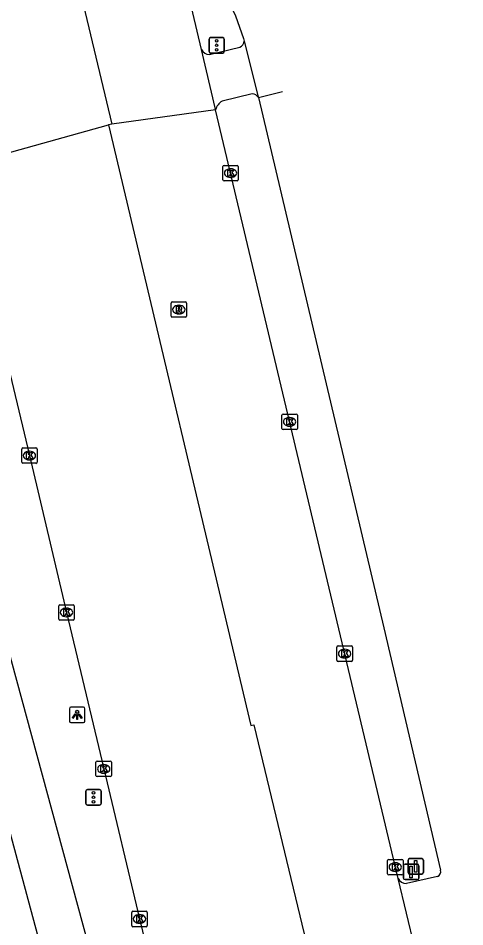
# Model space of a CAD drawing. Extents: x 158461 to 159795, y 387220 to 388672.
# Drawn here: x 159648 to 159676.9, y 388181.8 to 388240.6 of the extents above; entities that cross this region are included whole.
import ezdxf

# ---------------------------------------------------------------- set-up
doc = ezdxf.new("R2010")
doc.units = 0
for name, color, linetype in [('IMGEO_Fietspad_gesloten', 7, 'Continuous'), ('IMGEO_Kolk', 7, 'Continuous'), ('IMGEO_Lichtpunt', 7, 'Continuous'), ('IMGEO_OVBaan_gesloten', 7, 'Continuous'), ('IMGEO_Portaal', 7, 'Continuous'), ('IMGEO_Rijbaan_regionaal_gesloten', 7, 'Continuous'), ('IMGEO_Rioolput', 7, 'Continuous'), ('IMGEO_Verkeersbordpaal', 7, 'Continuous'), ('IMGEO_Verkeersregelinstallatiepaal', 7, 'Continuous')]:
    doc.layers.add(name, color=color, linetype=linetype)

msp = doc.modelspace()

# ---------------------------------------------------------------- linework, layer by layer
at = {"layer": 'IMGEO_Fietspad_gesloten'}
for points in [[(159660.42, 388238.26), (159662.383, 388238.729)], [(159663.186, 388235.707), (159661.231, 388235.24)], [(159658.763, 388157.822), (159658.488, 388158.911), (159640.031, 388226.875), (159639.758, 388227.953)], [(159637.683, 388224.215), (159644.254, 388199.877), (159649.95, 388178.792)]]:
    msp.add_lwpolyline(points, dxfattribs=at)
for centre, radius, start, end in [((159662.187, 388239.159), 0.473, 294.51712, 355.51841), ((159660.398, 388238.806), 0.547, 203.85909, 272.32768), ((159663.133, 388235.158), 0.552, 35.4797, 84.44018), ((159661.845, 388234.342), 1.088, 124.36488, 161.89533)]:
    msp.add_arc(centre, radius, start, end, dxfattribs=at)
at = {"layer": 'IMGEO_Kolk'}
for p, q in [((159661.283, 388230.152), (159661.283, 388231.004)), ((159661.358, 388231.078), (159662.21, 388231.078)), ((159661.771, 388230.858), (159661.796, 388230.858)), ((159662.284, 388231.004), (159662.284, 388230.152)), ((159662.21, 388230.078), (159661.358, 388230.078)), ((159661.794, 388230.298), (159661.769, 388230.298)), ((159665.103, 388214.057), (159665.103, 388214.909)), ((159665.178, 388214.983), (159666.03, 388214.983)), ((159665.591, 388214.763), (159665.616, 388214.763)), ((159666.104, 388214.909), (159666.104, 388214.057)), ((159665.614, 388214.203), (159665.589, 388214.203)), ((159666.03, 388213.983), (159665.178, 388213.983)), ((159648.264, 388211.872), (159648.264, 388212.724)), ((159648.339, 388212.798), (159649.191, 388212.798)), ((159648.752, 388212.578), (159648.777, 388212.578)), ((159649.265, 388212.724), (159649.265, 388211.872)), ((159648.775, 388212.018), (159648.75, 388212.018)), ((159649.191, 388211.798), (159648.339, 388211.798)), ((159650.665, 388201.724), (159650.665, 388202.576)), ((159650.74, 388202.65), (159651.592, 388202.65)), ((159651.153, 388202.43), (159651.178, 388202.43)), ((159651.666, 388202.576), (159651.666, 388201.724)), ((159651.176, 388201.87), (159651.151, 388201.87)), ((159651.592, 388201.65), (159650.74, 388201.65)), ((159668.664, 388199.056), (159668.664, 388199.908)), ((159668.739, 388199.982), (159669.591, 388199.982)), ((159669.152, 388199.762), (159669.177, 388199.762)), ((159669.665, 388199.908), (159669.665, 388199.056)), ((159669.591, 388198.982), (159668.739, 388198.982)), ((159669.175, 388199.202), (159669.15, 388199.202)), ((159653.071, 388191.599), (159653.071, 388192.451)), ((159653.146, 388192.525), (159653.998, 388192.525)), ((159654.072, 388192.451), (159654.072, 388191.599)), ((159653.559, 388192.305), (159653.584, 388192.305)), ((159653.998, 388191.525), (159653.146, 388191.525)), ((159653.582, 388191.745), (159653.557, 388191.745)), ((159671.943, 388185.241), (159671.943, 388186.093)), ((159672.018, 388186.167), (159672.87, 388186.167)), ((159672.431, 388185.947), (159672.456, 388185.947)), ((159672.944, 388186.093), (159672.944, 388185.241)), ((159672.454, 388185.387), (159672.429, 388185.387)), ((159672.87, 388185.167), (159672.018, 388185.167)), ((159655.387, 388181.888), (159655.387, 388182.74)), ((159655.462, 388182.814), (159656.314, 388182.814)), ((159655.875, 388182.594), (159655.9, 388182.594)), ((159656.388, 388182.74), (159656.388, 388181.888)), ((159655.898, 388182.034), (159655.873, 388182.034)), ((159656.314, 388181.814), (159655.462, 388181.814))]:
    msp.add_line(p, q, dxfattribs=at)
for points in [[(159661.283, 388230.152), (159661.283, 388231.004)], [(159661.358, 388231.078), (159662.21, 388231.078)], [(159661.604, 388230.778), (159661.727, 388230.778), (159661.727, 388230.627), (159661.857, 388230.778), (159662.021, 388230.778), (159661.875, 388230.627), (159662.028, 388230.378), (159661.876, 388230.378), (159661.791, 388230.542), (159661.727, 388230.475), (159661.727, 388230.378), (159661.604, 388230.378), (159661.604, 388230.778)], [(159662.284, 388231.004), (159662.284, 388230.152)], [(159662.21, 388230.078), (159661.358, 388230.078)], [(159665.103, 388214.057), (159665.103, 388214.909)], [(159665.178, 388214.983), (159666.03, 388214.983)], [(159666.104, 388214.909), (159666.104, 388214.057)], [(159665.424, 388214.683), (159665.547, 388214.683), (159665.547, 388214.532), (159665.677, 388214.683), (159665.841, 388214.683), (159665.695, 388214.532), (159665.848, 388214.283), (159665.696, 388214.283), (159665.611, 388214.447), (159665.547, 388214.38), (159665.547, 388214.283), (159665.424, 388214.283), (159665.424, 388214.683)], [(159666.03, 388213.983), (159665.178, 388213.983)], [(159648.264, 388211.872), (159648.264, 388212.724)], [(159648.339, 388212.798), (159649.191, 388212.798)], [(159648.585, 388212.498), (159648.708, 388212.498), (159648.708, 388212.347), (159648.838, 388212.498), (159649.002, 388212.498), (159648.856, 388212.347), (159649.009, 388212.098), (159648.857, 388212.098), (159648.772, 388212.262), (159648.708, 388212.195), (159648.708, 388212.098), (159648.585, 388212.098), (159648.585, 388212.498)], [(159649.265, 388212.724), (159649.265, 388211.872)], [(159649.191, 388211.798), (159648.339, 388211.798)], [(159650.665, 388201.724), (159650.665, 388202.576)], [(159650.74, 388202.65), (159651.592, 388202.65)], [(159651.666, 388202.576), (159651.666, 388201.724)], [(159650.986, 388202.35), (159651.109, 388202.35), (159651.109, 388202.199), (159651.239, 388202.35), (159651.403, 388202.35), (159651.257, 388202.199), (159651.41, 388201.95), (159651.258, 388201.95), (159651.173, 388202.114), (159651.109, 388202.047), (159651.109, 388201.95), (159650.986, 388201.95), (159650.986, 388202.35)], [(159651.592, 388201.65), (159650.74, 388201.65)], [(159668.664, 388199.056), (159668.664, 388199.908)], [(159668.739, 388199.982), (159669.591, 388199.982)], [(159668.985, 388199.682), (159669.108, 388199.682), (159669.108, 388199.531), (159669.238, 388199.682), (159669.402, 388199.682), (159669.256, 388199.531), (159669.409, 388199.282), (159669.257, 388199.282), (159669.172, 388199.446), (159669.108, 388199.379), (159669.108, 388199.282), (159668.985, 388199.282), (159668.985, 388199.682)], [(159669.665, 388199.908), (159669.665, 388199.056)], [(159669.591, 388198.982), (159668.739, 388198.982)], [(159653.071, 388191.599), (159653.071, 388192.451)], [(159653.146, 388192.525), (159653.998, 388192.525)], [(159654.072, 388192.451), (159654.072, 388191.599)], [(159653.392, 388192.225), (159653.515, 388192.225), (159653.515, 388192.074), (159653.645, 388192.225), (159653.809, 388192.225), (159653.663, 388192.074), (159653.816, 388191.825), (159653.664, 388191.825), (159653.579, 388191.989), (159653.515, 388191.922), (159653.515, 388191.825), (159653.392, 388191.825), (159653.392, 388192.225)], [(159653.998, 388191.525), (159653.146, 388191.525)], [(159671.943, 388185.241), (159671.943, 388186.093)], [(159672.018, 388186.167), (159672.87, 388186.167)], [(159672.944, 388186.093), (159672.944, 388185.241)], [(159672.264, 388185.867), (159672.387, 388185.867), (159672.387, 388185.716), (159672.517, 388185.867), (159672.681, 388185.867), (159672.535, 388185.716), (159672.688, 388185.467), (159672.536, 388185.467), (159672.451, 388185.631), (159672.387, 388185.564), (159672.387, 388185.467), (159672.264, 388185.467), (159672.264, 388185.867)], [(159672.87, 388185.167), (159672.018, 388185.167)], [(159655.387, 388181.888), (159655.387, 388182.74)], [(159655.462, 388182.814), (159656.314, 388182.814)], [(159655.708, 388182.514), (159655.831, 388182.514), (159655.831, 388182.363), (159655.961, 388182.514), (159656.125, 388182.514), (159655.979, 388182.363), (159656.132, 388182.114), (159655.98, 388182.114), (159655.895, 388182.278), (159655.831, 388182.211), (159655.831, 388182.114), (159655.708, 388182.114), (159655.708, 388182.514)], [(159656.388, 388182.74), (159656.388, 388181.888)], [(159656.314, 388181.814), (159655.462, 388181.814)]]:
    msp.add_lwpolyline(points, dxfattribs=at)
for centre, start, end in [((159661.36, 388231.002), 91.55205, 178.44795), ((159661.36, 388231.002), 91.55205, 178.44795), ((159662.208, 388231.002), 1.55205, 88.44795), ((159662.208, 388231.002), 1.55205, 88.44795), ((159661.36, 388230.154), 181.55205, 268.44795), ((159661.36, 388230.154), 181.55205, 268.44795), ((159662.208, 388230.154), 271.55205, 358.44795), ((159662.208, 388230.154), 271.55205, 358.44795), ((159665.18, 388214.907), 91.55205, 178.44795), ((159665.18, 388214.907), 91.55205, 178.44795), ((159666.028, 388214.907), 1.55205, 88.44795), ((159666.028, 388214.907), 1.55205, 88.44795), ((159665.18, 388214.059), 181.55205, 268.44795), ((159665.18, 388214.059), 181.55205, 268.44795), ((159666.028, 388214.059), 271.55205, 358.44795), ((159666.028, 388214.059), 271.55205, 358.44795), ((159648.341, 388212.722), 91.55205, 178.44795), ((159648.341, 388212.722), 91.55205, 178.44795), ((159649.189, 388212.722), 1.55205, 88.44795), ((159649.189, 388212.722), 1.55205, 88.44795), ((159648.341, 388211.874), 181.55205, 268.44795), ((159648.341, 388211.874), 181.55205, 268.44795), ((159649.189, 388211.874), 271.55205, 358.44795), ((159649.189, 388211.874), 271.55205, 358.44795), ((159650.742, 388202.574), 91.55205, 178.44795), ((159650.742, 388202.574), 91.55205, 178.44795), ((159651.59, 388202.574), 1.55205, 88.44795), ((159651.59, 388202.574), 1.55205, 88.44795), ((159650.742, 388201.726), 181.55205, 268.44795), ((159650.742, 388201.726), 181.55205, 268.44795), ((159651.59, 388201.726), 271.55205, 358.44795), ((159651.59, 388201.726), 271.55205, 358.44795), ((159668.741, 388199.906), 91.55205, 178.44795), ((159668.741, 388199.906), 91.55205, 178.44795), ((159669.589, 388199.906), 1.55205, 88.44795), ((159669.589, 388199.906), 1.55205, 88.44795), ((159668.741, 388199.058), 181.55205, 268.44795), ((159668.741, 388199.058), 181.55205, 268.44795), ((159669.589, 388199.058), 271.55205, 358.44795), ((159669.589, 388199.058), 271.55205, 358.44795), ((159653.148, 388192.449), 91.55205, 178.44795), ((159653.148, 388192.449), 91.55205, 178.44795), ((159653.996, 388192.449), 1.55205, 88.44795), ((159653.996, 388192.449), 1.55205, 88.44795), ((159653.148, 388191.601), 181.55205, 268.44795), ((159653.148, 388191.601), 181.55205, 268.44795), ((159653.996, 388191.601), 271.55205, 358.44795), ((159653.996, 388191.601), 271.55205, 358.44795), ((159672.02, 388186.091), 91.55205, 178.44795), ((159672.02, 388186.091), 91.55205, 178.44795), ((159672.868, 388186.091), 1.55205, 88.44795), ((159672.868, 388186.091), 1.55205, 88.44795), ((159672.02, 388185.243), 181.55205, 268.44795), ((159672.02, 388185.243), 181.55205, 268.44795), ((159672.868, 388185.243), 271.55205, 358.44795), ((159672.868, 388185.243), 271.55205, 358.44795), ((159655.464, 388182.738), 91.55205, 178.44795), ((159655.464, 388182.738), 91.55205, 178.44795), ((159656.312, 388182.738), 1.55205, 88.44795), ((159656.312, 388182.738), 1.55205, 88.44795), ((159655.464, 388181.89), 181.55205, 268.44795), ((159655.464, 388181.89), 181.55205, 268.44795), ((159656.312, 388181.89), 271.55205, 358.44795), ((159656.312, 388181.89), 271.55205, 358.44795)]:
    msp.add_arc(centre, 0.0765, start, end, dxfattribs=at)
for centre, major_axis, ratio, start_param, end_param in [((159661.77, 388230.578), (-0.387, 0.002), 0.722429, 4.712389, 7.853982), ((159661.795, 388230.578), (-0.39, 0.002), 0.717154, 1.570796, 4.712389), ((159665.59, 388214.483), (-0.387, 0.002), 0.722429, 4.712389, 7.853982), ((159665.615, 388214.483), (-0.39, 0.002), 0.717154, 1.570796, 4.712389), ((159648.751, 388212.298), (-0.387, 0.002), 0.722429, 4.712389, 7.853982), ((159648.776, 388212.298), (-0.39, 0.002), 0.717154, 1.570796, 4.712389), ((159651.152, 388202.15), (-0.387, 0.002), 0.722429, 4.712389, 7.853982), ((159651.177, 388202.15), (-0.39, 0.002), 0.717154, 1.570796, 4.712389), ((159669.151, 388199.482), (-0.387, 0.002), 0.722429, 4.712389, 7.853982), ((159669.176, 388199.482), (-0.39, 0.002), 0.717154, 1.570796, 4.712389), ((159653.558, 388192.025), (-0.387, 0.002), 0.722429, 4.712389, 7.853982), ((159653.583, 388192.025), (-0.39, 0.002), 0.717154, 1.570796, 4.712389), ((159672.43, 388185.667), (-0.387, 0.002), 0.722429, 4.712389, 7.853982), ((159672.455, 388185.667), (-0.39, 0.002), 0.717154, 1.570796, 4.712389), ((159655.874, 388182.314), (-0.387, 0.002), 0.722429, 4.712389, 7.853982), ((159655.899, 388182.314), (-0.39, 0.002), 0.717154, 1.570796, 4.712389)]:
    msp.add_ellipse(centre, major_axis=major_axis, ratio=ratio, start_param=start_param, end_param=end_param, dxfattribs=at)
at = {"layer": 'IMGEO_Lichtpunt'}
for p, q in [((159652.26, 388196.016), (159651.452, 388196.016)), ((159652.26, 388196.016), (159651.452, 388196.016)), ((159651.358, 388195.921), (159651.358, 388195.114)), ((159651.358, 388195.921), (159651.358, 388195.114)), ((159652.354, 388195.114), (159652.354, 388195.921)), ((159652.354, 388195.114), (159652.354, 388195.921)), ((159651.452, 388195.02), (159652.26, 388195.02)), ((159651.452, 388195.02), (159652.26, 388195.02))]:
    msp.add_line(p, q, dxfattribs=at)
for points in [[(159651.732, 388195.585), (159651.771, 388195.557), (159651.583, 388195.295), (159651.545, 388195.322), (159651.732, 388195.585)], [(159651.834, 388195.537), (159651.881, 388195.537), (159651.881, 388195.215), (159651.834, 388195.215), (159651.834, 388195.537)], [(159651.944, 388195.557), (159651.982, 388195.584), (159652.169, 388195.322), (159652.13, 388195.294), (159651.944, 388195.557)]]:
    msp.add_lwpolyline(points, dxfattribs=at)
msp.add_circle((159651.857, 388195.719), 0.0994, dxfattribs=at)
for centre, start, end in [((159651.452, 388195.921), 90, 180), ((159651.452, 388195.921), 90, 180), ((159652.26, 388195.921), 0, 90), ((159652.26, 388195.921), 0, 90), ((159651.452, 388195.114), 180, 270), ((159651.452, 388195.114), 180, 270), ((159652.26, 388195.114), 270, 0), ((159652.26, 388195.114), 270, 360)]:
    msp.add_arc(centre, 0.0946, start, end, dxfattribs=at)
at = {"layer": 'IMGEO_OVBaan_gesloten'}
for points in [[(159648.346, 388257.892), (159654.092, 388233.746)], [(159659.898, 388238.585), (159658.776, 388243.336), (159658.523, 388244.298)], [(159660.811, 388234.68), (159660.779, 388234.813), (159659.898, 388238.585)], [(159660.811, 388234.68), (159654.092, 388233.746)], [(159672.62, 388184.925), (159660.811, 388234.68)], [(159654.092, 388233.746), (159653.894, 388233.707)], [(159653.894, 388233.707), (159663.102, 388194.838), (159663.281, 388194.878), (159670.924, 388163.173)], [(159676.943, 388166.981), (159672.62, 388184.925)]]:
    msp.add_lwpolyline(points, dxfattribs=at)
at = {"layer": 'IMGEO_Portaal'}
for p, q in [((159673.272, 388185.318), (159673.272, 388186.118)), ((159673.272, 388186.118), (159673.272, 388185.318)), ((159673.372, 388186.218), (159674.162, 388186.218)), ((159674.162, 388186.218), (159673.372, 388186.218)), ((159674.262, 388186.118), (159674.262, 388185.318)), ((159674.262, 388185.318), (159674.262, 388186.118)), ((159674.162, 388185.218), (159673.372, 388185.218)), ((159673.372, 388185.218), (159674.162, 388185.218))]:
    msp.add_line(p, q, dxfattribs=at)
msp.add_lwpolyline([(159673.692, 388186.093), (159673.842, 388186.093), (159673.842, 388185.343), (159673.692, 388185.343), (159673.692, 388186.093)], dxfattribs=at)
for centre, start, end in [((159673.372, 388186.118), 90, 180), ((159673.372, 388186.118), 90, 180), ((159674.162, 388186.118), 0, 90), ((159674.162, 388186.118), 360, 90), ((159673.372, 388185.318), 180, 270), ((159673.372, 388185.318), 180, 270), ((159674.162, 388185.318), 270, 0), ((159674.162, 388185.318), 270, 0)]:
    msp.add_arc(centre, 0.1, start, end, dxfattribs=at)
at = {"layer": 'IMGEO_Rijbaan_regionaal_gesloten'}
for points in [[(159661.181, 388242.699), (159662.096, 388240.748), (159662.618, 388239.281), (159662.658, 388239.122)], [(159662.658, 388239.122), (159663.573, 388235.514), (159663.582, 388235.478)], [(159663.582, 388235.478), (159665.136, 388235.853)], [(159663.582, 388235.478), (159671.711, 388201.147), (159675.371, 388185.466)], [(159644.278, 388231.031), (159653.894, 388233.707)], [(159644.302, 388230.936), (159644.377, 388230.62), (159646.344, 388222.432), (159648.765, 388212.298), (159651.166, 388202.15), (159653.572, 388192.025), (159655.888, 388182.314), (159658.255, 388172.57), (159660.603, 388162.867), (159661.39, 388159.754), (159662.185, 388156.811), (159662.181, 388156.706)], [(159675.171, 388185.064), (159673.164, 388184.618)]]:
    msp.add_lwpolyline(points, dxfattribs=at)
for centre, radius, start, end in [((159675.061, 388185.369), 0.324, 289.7608, 17.33737), ((159673.143, 388185.216), 0.598, 209.10152, 272.02309)]:
    msp.add_arc(centre, radius, start, end, dxfattribs=at)
at = {"layer": 'IMGEO_Rioolput'}
for p, q in [((159657.933, 388221.32), (159657.933, 388222.172)), ((159658.008, 388222.246), (159658.86, 388222.246)), ((159658.421, 388222.026), (159658.446, 388222.026)), ((159658.934, 388222.172), (159658.934, 388221.32)), ((159658.86, 388221.246), (159658.008, 388221.246)), ((159658.444, 388221.466), (159658.419, 388221.466))]:
    msp.add_line(p, q, dxfattribs=at)
for points in [[(159657.933, 388221.32), (159657.933, 388222.172)], [(159658.008, 388222.246), (159658.86, 388222.246)], [(159658.522, 388221.944), (159658.27, 388221.946), (159658.27, 388221.546)], [(159658.448, 388221.865), (159658.394, 388221.865), (159658.394, 388221.784)], [(159658.934, 388222.172), (159658.934, 388221.32)], [(159658.86, 388221.246), (159658.008, 388221.246)], [(159658.27, 388221.546), (159658.394, 388221.546), (159658.394, 388221.708), (159658.405, 388221.708)], [(159658.394, 388221.784), (159658.446, 388221.784)], [(159658.452, 388221.679), (159658.523, 388221.546), (159658.663, 388221.546), (159658.598, 388221.672)]]:
    msp.add_lwpolyline(points, dxfattribs=at)
for centre, radius, start, end in [((159658.01, 388222.17), 0.0765, 91.55205, 178.44795), ((159658.01, 388222.17), 0.0765, 91.55205, 178.44795), ((159658.454, 388221.769), 0.0964, 77.00612, 93.18647), ((159658.468, 388221.826), 0.0378, 276.66336, 79.67722), ((159658.521, 388221.834), 0.109, 350.36119, 89.41601), ((159658.519, 388221.834), 0.112, 277.58423, 350.98172), ((159658.858, 388222.17), 0.0765, 1.55205, 88.44795), ((159658.858, 388222.17), 0.0765, 1.55205, 88.44795), ((159658.01, 388221.322), 0.0765, 181.55205, 268.44795), ((159658.01, 388221.322), 0.0765, 181.55205, 268.44795), ((159658.404, 388221.655), 0.0533, 26.02933, 88.69889), ((159658.43, 388221.973), 0.19, 274.7715, 282.96867), ((159658.503, 388221.619), 0.108, 29.51342, 73.79051), ((159658.858, 388221.322), 0.0765, 271.55205, 358.44795), ((159658.858, 388221.322), 0.0765, 271.55205, 358.44795)]:
    msp.add_arc(centre, radius, start, end, dxfattribs=at)
for centre, major_axis, ratio, start_param, end_param in [((159658.42, 388221.746), (-0.387, 0.002), 0.722429, 4.712389, 7.853982), ((159658.445, 388221.746), (-0.39, 0.002), 0.717154, 1.570796, 4.712389)]:
    msp.add_ellipse(centre, major_axis=major_axis, ratio=ratio, start_param=start_param, end_param=end_param, dxfattribs=at)
at = {"layer": 'IMGEO_Verkeersbordpaal'}
for p, q in [((159672.974, 388184.957), (159672.974, 388185.757)), ((159672.974, 388185.757), (159672.974, 388184.957)), ((159673.074, 388185.857), (159673.864, 388185.857)), ((159673.864, 388185.857), (159673.074, 388185.857)), ((159673.964, 388185.757), (159673.964, 388184.957)), ((159673.964, 388184.957), (159673.964, 388185.757)), ((159673.864, 388184.857), (159673.074, 388184.857)), ((159673.074, 388184.857), (159673.864, 388184.857))]:
    msp.add_line(p, q, dxfattribs=at)
msp.add_lwpolyline([(159673.394, 388185.732), (159673.544, 388185.732), (159673.544, 388184.982), (159673.394, 388184.982), (159673.394, 388185.732)], dxfattribs=at)
for centre, start, end in [((159673.074, 388185.757), 90, 180), ((159673.074, 388185.757), 90, 180), ((159673.864, 388185.757), 0, 90), ((159673.864, 388185.757), 360, 90), ((159673.074, 388184.957), 180, 270), ((159673.074, 388184.957), 180, 270), ((159673.864, 388184.957), 270, 0), ((159673.864, 388184.957), 270, 0)]:
    msp.add_arc(centre, 0.1, start, end, dxfattribs=at)
at = {"layer": 'IMGEO_Verkeersregelinstallatiepaal'}
for p, q in [((159660.388, 388238.449), (159660.388, 388239.249)), ((159660.388, 388239.249), (159660.388, 388238.449)), ((159660.488, 388239.349), (159661.278, 388239.349)), ((159661.278, 388239.349), (159660.488, 388239.349)), ((159661.378, 388239.249), (159661.378, 388238.449)), ((159661.378, 388238.449), (159661.378, 388239.249)), ((159661.278, 388238.349), (159660.488, 388238.349)), ((159660.488, 388238.349), (159661.278, 388238.349)), ((159652.516, 388190.686), (159653.306, 388190.686)), ((159653.306, 388190.686), (159652.516, 388190.686)), ((159652.416, 388189.786), (159652.416, 388190.586)), ((159652.416, 388190.586), (159652.416, 388189.786)), ((159653.406, 388190.586), (159653.406, 388189.786)), ((159653.406, 388189.786), (159653.406, 388190.586)), ((159653.306, 388189.686), (159652.516, 388189.686)), ((159652.516, 388189.686), (159653.306, 388189.686))]:
    msp.add_line(p, q, dxfattribs=at)
for centre in [(159660.883, 388239.139), (159660.883, 388238.849), (159660.883, 388238.559), (159652.911, 388190.476), (159652.911, 388190.186), (159652.911, 388189.896)]:
    msp.add_circle(centre, 0.085, dxfattribs=at)
for centre, start, end in [((159660.488, 388239.249), 90, 180), ((159660.488, 388239.249), 90, 180), ((159661.278, 388239.249), 0, 90), ((159661.278, 388239.249), 360, 90), ((159660.488, 388238.449), 180, 270), ((159660.488, 388238.449), 180, 270), ((159661.278, 388238.449), 270, 0), ((159661.278, 388238.449), 270, 0), ((159652.516, 388190.586), 90, 180), ((159652.516, 388190.586), 90, 180), ((159653.306, 388190.586), 0, 90), ((159653.306, 388190.586), 360, 90), ((159652.516, 388189.786), 180, 270), ((159652.516, 388189.786), 180, 270), ((159653.306, 388189.786), 270, 0), ((159653.306, 388189.786), 270, 0)]:
    msp.add_arc(centre, 0.1, start, end, dxfattribs=at)

doc.saveas('drawing.dxf')
